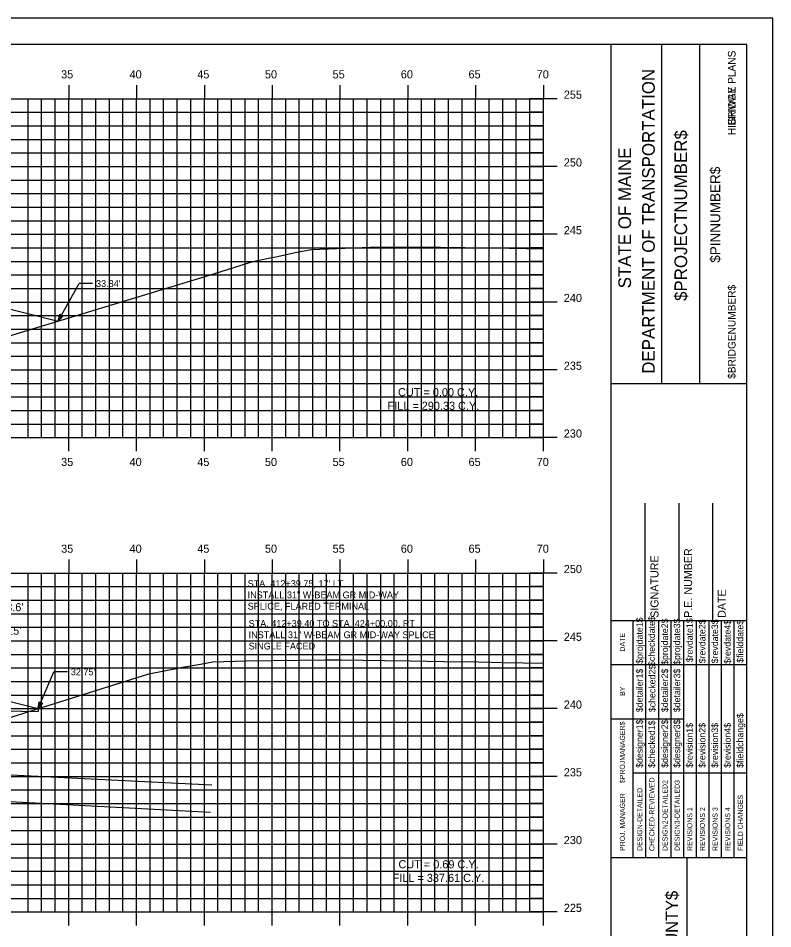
# Model space of a CAD drawing. Extents: x 1160718 to 1173142, y 616002 to 617630.
# Drawn here: x 1167997.9 to 1168053.5, y 616656.7 to 616723.9 of the extents above; entities that cross this region are included whole.
import ezdxf

# ---------------------------------------------------------------- set-up
doc = ezdxf.new("R2010")
doc.units = 0
for name, color, linetype in [('ANNOTATION', 7, 'Continuous'), ('BORDER', 7, 'Continuous'), ('BRIDGE_TITLE', 7, 'Continuous'), ('D_Drainage_Text', 7, 'Continuous'), ('D_Roadway_Centerline_Text', 7, 'Continuous'), ('D_Roadway_SlopeLines', 7, 'Continuous'), ('D_Roadway_SubGrade', 7, 'Continuous'), ('H_V ANNOTATION', 7, 'Continuous'), ('HIGHWAY_TITLE', 7, 'Continuous'), ('MAJOR', 7, 'Continuous'), ('MINOR', 7, 'Continuous'), ('PLOT BOUNDARY', 7, 'Continuous'), ('S_Roadway_Centerline', 7, 'Continuous'), ('SHADING', 7, 'Continuous')]:
    doc.layers.add(name, color=color, linetype=linetype)

msp = doc.modelspace()

# ---------------------------------------------------------------- linework, layer by layer
at = {"layer": 'ANNOTATION'}
for p, q in [((1168000.802, 616701.526), (1168002.35, 616704.292)), ((1168003.35, 616704.292), (1168002.35, 616704.292)), ((1167999.337, 616672.928), (1168000.491, 616675.639)), ((1168001.491, 616675.639), (1168000.491, 616675.639)), ((1167999.34, 616672.929), (1167999.34, 616672.722))]:
    msp.add_line(p, q, dxfattribs=at)
for points in [[(1168001.155, 616701.902), (1168000.802, 616701.526), (1168000.937, 616702.024)], [(1167999.648, 616673.34), (1167999.337, 616672.928), (1167999.418, 616673.437)]]:
    msp.add_lwpolyline(points, close=True, dxfattribs=at)
at = {"layer": 'BORDER'}
for p, q in [((1168051.585, 616721.928), (1167891.585, 616721.928)), ((1168041.585, 616616.931), (1168041.585, 616721.931)), ((1168045.314, 616696.925), (1168045.314, 616721.925)), ((1168048.109, 616696.925), (1168048.109, 616721.925)), ((1168051.585, 616616.931), (1168051.585, 616721.931)), ((1168041.586, 616696.923), (1168051.585, 616696.923)), ((1168044.085, 616679.431), (1168044.085, 616688.079)), ((1168046.585, 616679.431), (1168046.585, 616688.079)), ((1168049.085, 616679.431), (1168049.085, 616688.079)), ((1168041.585, 616679.431), (1168051.585, 616679.431)), ((1168041.585, 616661.931), (1168051.585, 616661.931)), ((1168047.176, 616626.931), (1168047.176, 616661.931))]:
    msp.add_line(p, q, dxfattribs=at)
for points in [[(1168043.2, 616676.181), (1168043.2, 616679.431)], [(1168044.133, 616661.934), (1168044.133, 616679.431)], [(1168045.064, 616679.431), (1168045.064, 616661.934)], [(1168045.996, 616661.934), (1168045.996, 616679.431)], [(1168046.928, 616661.934), (1168046.928, 616679.431)], [(1168047.859, 616661.934), (1168047.859, 616679.431)], [(1168048.791, 616661.934), (1168048.791, 616679.431)], [(1168049.723, 616661.934), (1168049.723, 616679.431)], [(1168050.654, 616661.934), (1168050.654, 616679.431)], [(1168043.201, 616661.934), (1168043.201, 616678.725)], [(1168041.585, 616676.181), (1168051.585, 616676.181)], [(1168041.585, 616672.181), (1168043.201, 616672.181)], [(1168043.2, 616672.181), (1168046.927, 616672.181)], [(1168043.2, 616668.181), (1168051.585, 616668.181)]]:
    msp.add_lwpolyline(points, dxfattribs=at)
at = {"layer": 'D_Drainage_Text'}
for p, q in [((1167981.309, 616668.826), (1168012.144, 616667.295)), ((1167981.309, 616666.918), (1168012.044, 616665.298))]:
    msp.add_line(p, q, dxfattribs=at)
at = {"layer": 'D_Roadway_SlopeLines'}
msp.add_lwpolyline([(1167993.195, 616674.466), (1167999.34, 616672.929)], dxfattribs=at)
at = {"layer": 'D_Roadway_SubGrade'}
msp.add_line((1167986.585, 616705.081), (1168000.802, 616701.526), dxfattribs=at)
at = {"layer": 'MAJOR'}
for p, q in [((1168001.585, 616718.93), (1168001.585, 616717.928)), ((1168006.585, 616718.93), (1168006.585, 616717.928)), ((1168011.585, 616718.93), (1168011.585, 616717.928)), ((1168016.585, 616718.93), (1168016.585, 616717.928)), ((1168021.585, 616718.93), (1168021.585, 616717.928)), ((1168026.585, 616718.93), (1168026.585, 616717.928)), ((1168031.585, 616718.93), (1168031.585, 616717.928)), ((1168036.585, 616718.93), (1168036.585, 616717.928)), ((1167896.585, 616717.928), (1168036.585, 616717.928)), ((1167896.585, 616717.928), (1168036.585, 616717.928)), ((1168001.585, 616692.928), (1168001.585, 616717.928)), ((1168006.585, 616692.928), (1168006.585, 616717.928)), ((1168011.585, 616692.928), (1168011.585, 616717.928)), ((1168016.585, 616692.928), (1168016.585, 616717.928)), ((1168021.585, 616692.928), (1168021.585, 616717.928)), ((1168026.585, 616692.928), (1168026.585, 616717.928)), ((1168031.585, 616692.928), (1168031.585, 616717.928)), ((1168037.587, 616717.928), (1168035.583, 616717.928)), ((1168036.585, 616692.928), (1168036.585, 616717.928)), ((1168036.585, 616692.928), (1168036.585, 616717.928)), ((1167896.585, 616712.928), (1168036.585, 616712.928)), ((1168037.587, 616712.928), (1168035.583, 616712.928)), ((1167896.585, 616707.928), (1168036.585, 616707.928)), ((1168037.587, 616707.928), (1168035.583, 616707.928)), ((1167896.585, 616702.928), (1168036.585, 616702.928)), ((1168037.587, 616702.928), (1168035.583, 616702.928)), ((1167896.585, 616697.928), (1168036.585, 616697.928)), ((1168037.587, 616697.928), (1168035.583, 616697.928)), ((1167896.585, 616692.928), (1168036.585, 616692.928)), ((1167896.585, 616692.928), (1168036.585, 616692.928)), ((1168001.585, 616691.926), (1168001.585, 616692.928)), ((1168006.585, 616691.926), (1168006.585, 616692.928)), ((1168011.585, 616691.926), (1168011.585, 616692.928)), ((1168016.585, 616691.926), (1168016.585, 616692.928)), ((1168021.585, 616691.926), (1168021.585, 616692.928)), ((1168026.585, 616691.926), (1168026.585, 616692.928)), ((1168031.585, 616691.926), (1168031.585, 616692.928)), ((1168037.587, 616692.928), (1168035.583, 616692.928)), ((1168036.585, 616691.926), (1168036.585, 616692.928)), ((1168001.585, 616683.93), (1168001.585, 616682.928)), ((1168006.585, 616683.93), (1168006.585, 616682.928)), ((1168011.585, 616683.93), (1168011.585, 616682.928)), ((1168016.585, 616683.93), (1168016.585, 616682.928)), ((1168021.585, 616683.93), (1168021.585, 616682.928)), ((1168026.585, 616683.93), (1168026.585, 616682.928)), ((1168031.585, 616683.93), (1168031.585, 616682.928)), ((1168036.585, 616683.93), (1168036.585, 616682.928)), ((1167896.585, 616682.928), (1168036.585, 616682.928)), ((1167896.585, 616682.928), (1168036.585, 616682.928)), ((1168001.585, 616657.928), (1168001.585, 616682.928)), ((1168006.585, 616657.928), (1168006.585, 616682.928)), ((1168011.585, 616657.928), (1168011.585, 616682.928)), ((1168016.585, 616657.928), (1168016.585, 616682.928)), ((1168021.585, 616657.928), (1168021.585, 616682.928)), ((1168026.585, 616657.928), (1168026.585, 616682.928)), ((1168031.585, 616657.928), (1168031.585, 616682.928)), ((1168037.587, 616682.928), (1168035.583, 616682.928)), ((1168036.585, 616657.928), (1168036.585, 616682.928)), ((1168036.585, 616657.928), (1168036.585, 616682.928)), ((1167896.585, 616677.928), (1168036.585, 616677.928)), ((1168037.587, 616677.928), (1168035.583, 616677.928)), ((1167896.585, 616672.928), (1168036.585, 616672.928)), ((1168037.587, 616672.928), (1168035.583, 616672.928)), ((1167896.585, 616667.928), (1168036.585, 616667.928)), ((1168037.587, 616667.928), (1168035.583, 616667.928)), ((1167896.585, 616662.928), (1168036.585, 616662.928)), ((1168037.587, 616662.928), (1168035.583, 616662.928)), ((1167896.585, 616657.928), (1168036.585, 616657.928)), ((1167896.585, 616657.928), (1168036.585, 616657.928)), ((1168001.585, 616656.926), (1168001.585, 616657.928)), ((1168006.585, 616656.926), (1168006.585, 616657.928)), ((1168011.585, 616656.926), (1168011.585, 616657.928)), ((1168016.585, 616656.926), (1168016.585, 616657.928)), ((1168021.585, 616656.926), (1168021.585, 616657.928)), ((1168026.585, 616656.926), (1168026.585, 616657.928)), ((1168031.585, 616656.926), (1168031.585, 616657.928)), ((1168037.587, 616657.928), (1168035.583, 616657.928)), ((1168036.585, 616656.926), (1168036.585, 616657.928))]:
    msp.add_line(p, q, dxfattribs=at)
at = {"layer": 'MINOR'}
for p, q in [((1167998.585, 616692.928), (1167998.585, 616717.928)), ((1167999.585, 616692.928), (1167999.585, 616717.928)), ((1168000.585, 616692.928), (1168000.585, 616717.928)), ((1168002.585, 616692.928), (1168002.585, 616717.928)), ((1168003.585, 616692.928), (1168003.585, 616717.928)), ((1168004.585, 616692.928), (1168004.585, 616717.928)), ((1168005.585, 616692.928), (1168005.585, 616717.928)), ((1168007.585, 616692.928), (1168007.585, 616717.928)), ((1168008.585, 616692.928), (1168008.585, 616717.928)), ((1168009.585, 616692.928), (1168009.585, 616717.928)), ((1168010.585, 616692.928), (1168010.585, 616717.928)), ((1168012.585, 616692.928), (1168012.585, 616717.928)), ((1168013.585, 616692.928), (1168013.585, 616717.928)), ((1168014.585, 616692.928), (1168014.585, 616717.928)), ((1168015.585, 616692.928), (1168015.585, 616717.928)), ((1168017.585, 616692.928), (1168017.585, 616717.928)), ((1168018.585, 616692.928), (1168018.585, 616717.928)), ((1168019.585, 616692.928), (1168019.585, 616717.928)), ((1168020.585, 616692.928), (1168020.585, 616717.928)), ((1168022.585, 616692.928), (1168022.585, 616717.928)), ((1168023.585, 616692.928), (1168023.585, 616717.928)), ((1168024.585, 616692.928), (1168024.585, 616717.928)), ((1168025.585, 616692.928), (1168025.585, 616717.928)), ((1168027.585, 616692.928), (1168027.585, 616717.928)), ((1168028.585, 616692.928), (1168028.585, 616717.928)), ((1168029.585, 616692.928), (1168029.585, 616717.928)), ((1168030.585, 616692.928), (1168030.585, 616717.928)), ((1168032.585, 616692.928), (1168032.585, 616717.928)), ((1168033.585, 616692.928), (1168033.585, 616717.928)), ((1168034.585, 616692.928), (1168034.585, 616717.928)), ((1168035.585, 616692.928), (1168035.585, 616717.928)), ((1167896.585, 616716.928), (1168036.585, 616716.928)), ((1168036.585, 616716.928), (1168035.583, 616716.928)), ((1167896.585, 616715.928), (1168036.585, 616715.928)), ((1168036.585, 616715.928), (1168035.583, 616715.928)), ((1167896.585, 616714.928), (1168036.585, 616714.928)), ((1168036.585, 616714.928), (1168035.583, 616714.928)), ((1167896.585, 616713.928), (1168036.585, 616713.928)), ((1168036.585, 616713.928), (1168035.583, 616713.928)), ((1167896.585, 616711.928), (1168036.585, 616711.928)), ((1168036.585, 616711.928), (1168035.583, 616711.928)), ((1167896.585, 616710.928), (1168036.585, 616710.928)), ((1168036.585, 616710.928), (1168035.583, 616710.928)), ((1167896.585, 616709.928), (1168036.585, 616709.928)), ((1168036.585, 616709.928), (1168035.583, 616709.928)), ((1167896.585, 616708.928), (1168036.585, 616708.928)), ((1168036.585, 616708.928), (1168035.583, 616708.928)), ((1167896.585, 616706.928), (1168036.585, 616706.928)), ((1168036.585, 616706.928), (1168035.583, 616706.928)), ((1167896.585, 616705.928), (1168036.585, 616705.928)), ((1168036.585, 616705.928), (1168035.583, 616705.928)), ((1167896.585, 616704.928), (1168036.585, 616704.928)), ((1168036.585, 616704.928), (1168035.583, 616704.928)), ((1167896.585, 616703.928), (1168036.585, 616703.928)), ((1168036.585, 616703.928), (1168035.583, 616703.928)), ((1167896.585, 616701.928), (1168036.585, 616701.928)), ((1168036.585, 616701.928), (1168035.583, 616701.928)), ((1167896.585, 616700.928), (1168036.585, 616700.928)), ((1168036.585, 616700.928), (1168035.583, 616700.928)), ((1167896.585, 616699.928), (1168036.585, 616699.928)), ((1168036.585, 616699.928), (1168035.583, 616699.928)), ((1167896.585, 616698.928), (1168036.585, 616698.928)), ((1168036.585, 616698.928), (1168035.583, 616698.928)), ((1167896.585, 616696.928), (1168036.585, 616696.928)), ((1168036.585, 616696.928), (1168035.583, 616696.928)), ((1167896.585, 616695.928), (1168036.585, 616695.928)), ((1168036.585, 616695.928), (1168035.583, 616695.928)), ((1167896.585, 616694.928), (1168036.585, 616694.928)), ((1168036.585, 616694.928), (1168035.583, 616694.928)), ((1167896.585, 616693.928), (1168036.585, 616693.928)), ((1168036.585, 616693.928), (1168035.583, 616693.928)), ((1167998.585, 616657.928), (1167998.585, 616682.928)), ((1167999.585, 616657.928), (1167999.585, 616682.928)), ((1168000.585, 616657.928), (1168000.585, 616682.928)), ((1168002.585, 616657.928), (1168002.585, 616682.928)), ((1168003.585, 616657.928), (1168003.585, 616682.928)), ((1168004.585, 616657.928), (1168004.585, 616682.928)), ((1168005.585, 616657.928), (1168005.585, 616682.928)), ((1168007.585, 616657.928), (1168007.585, 616682.928)), ((1168008.585, 616657.928), (1168008.585, 616682.928)), ((1168009.585, 616657.928), (1168009.585, 616682.928)), ((1168010.585, 616657.928), (1168010.585, 616682.928)), ((1168012.585, 616657.928), (1168012.585, 616682.928)), ((1168013.585, 616657.928), (1168013.585, 616682.928)), ((1168014.585, 616657.928), (1168014.585, 616682.928)), ((1168015.585, 616657.928), (1168015.585, 616682.928)), ((1168017.585, 616657.928), (1168017.585, 616682.928)), ((1168018.585, 616657.928), (1168018.585, 616682.928)), ((1168019.585, 616657.928), (1168019.585, 616682.928)), ((1168020.585, 616657.928), (1168020.585, 616682.928)), ((1168022.585, 616657.928), (1168022.585, 616682.928)), ((1168023.585, 616657.928), (1168023.585, 616682.928)), ((1168024.585, 616657.928), (1168024.585, 616682.928)), ((1168025.585, 616657.928), (1168025.585, 616682.928)), ((1168027.585, 616657.928), (1168027.585, 616682.928)), ((1168028.585, 616657.928), (1168028.585, 616682.928)), ((1168029.585, 616657.928), (1168029.585, 616682.928)), ((1168030.585, 616657.928), (1168030.585, 616682.928)), ((1168032.585, 616657.928), (1168032.585, 616682.928)), ((1168033.585, 616657.928), (1168033.585, 616682.928)), ((1168034.585, 616657.928), (1168034.585, 616682.928)), ((1168035.585, 616657.928), (1168035.585, 616682.928)), ((1167896.585, 616681.928), (1168036.585, 616681.928)), ((1168036.585, 616681.928), (1168035.583, 616681.928)), ((1167896.585, 616680.928), (1168036.585, 616680.928)), ((1168036.585, 616680.928), (1168035.583, 616680.928)), ((1167896.585, 616679.928), (1168036.585, 616679.928)), ((1168036.585, 616679.928), (1168035.583, 616679.928)), ((1167896.585, 616678.928), (1168036.585, 616678.928)), ((1168036.585, 616678.928), (1168035.583, 616678.928)), ((1167896.585, 616676.928), (1168036.585, 616676.928)), ((1168036.585, 616676.928), (1168035.583, 616676.928)), ((1167896.585, 616675.928), (1168036.585, 616675.928)), ((1168036.585, 616675.928), (1168035.583, 616675.928)), ((1167896.585, 616674.928), (1168036.585, 616674.928)), ((1168036.585, 616674.928), (1168035.583, 616674.928)), ((1167896.585, 616673.928), (1168036.585, 616673.928)), ((1168036.585, 616673.928), (1168035.583, 616673.928)), ((1167896.585, 616671.928), (1168036.585, 616671.928)), ((1168036.585, 616671.928), (1168035.583, 616671.928)), ((1167896.585, 616670.928), (1168036.585, 616670.928)), ((1168036.585, 616670.928), (1168035.583, 616670.928)), ((1167896.585, 616669.928), (1168036.585, 616669.928)), ((1168036.585, 616669.928), (1168035.583, 616669.928)), ((1167896.585, 616668.928), (1168036.585, 616668.928)), ((1168036.585, 616668.928), (1168035.583, 616668.928)), ((1167896.585, 616666.928), (1168036.585, 616666.928)), ((1168036.585, 616666.928), (1168035.583, 616666.928)), ((1167896.585, 616665.928), (1168036.585, 616665.928)), ((1168036.585, 616665.928), (1168035.583, 616665.928)), ((1167896.585, 616664.928), (1168036.585, 616664.928)), ((1168036.585, 616664.928), (1168035.583, 616664.928)), ((1167896.585, 616663.928), (1168036.585, 616663.928)), ((1168036.585, 616663.928), (1168035.583, 616663.928)), ((1167896.585, 616661.928), (1168036.585, 616661.928)), ((1168036.585, 616661.928), (1168035.583, 616661.928)), ((1167896.585, 616660.928), (1168036.585, 616660.928)), ((1168036.585, 616660.928), (1168035.583, 616660.928)), ((1167896.585, 616659.928), (1168036.585, 616659.928)), ((1168036.585, 616659.928), (1168035.583, 616659.928)), ((1167896.585, 616658.928), (1168036.585, 616658.928)), ((1168036.585, 616658.928), (1168035.583, 616658.928))]:
    msp.add_line(p, q, dxfattribs=at)
at = {"layer": 'PLOT BOUNDARY'}
msp.add_lwpolyline([(1167883.492, 616613.869), (1168053.492, 616613.869), (1168053.492, 616723.869), (1167883.492, 616723.869)], close=True, dxfattribs=at)
at = {"layer": 'S_Roadway_Centerline'}
for points in [[(1167993.322, 616699.252), (1168011.959, 616704.918), (1168015.169, 616705.93), (1168016.317, 616706.157), (1168016.708, 616706.239), (1168016.974, 616706.285), (1168018.279, 616706.584), (1168019.492, 616706.811), (1168023.841, 616706.976), (1168023.953, 616706.981), (1168028.236, 616706.972), (1168029.003, 616706.972), (1168032.661, 616706.916), (1168034.053, 616706.897), (1168036.585, 616706.857)], [(1167987.388, 616669.172), (1168007.495, 616675.493), (1168009.639, 616675.918), (1168010.124, 616676.009), (1168011.289, 616676.211), (1168012.202, 616676.368), (1168014.679, 616676.453), (1168020.484, 616676.531), (1168021.707, 616676.533), (1168024.86, 616676.485), (1168026.768, 616676.455), (1168029.236, 616676.416), (1168031.829, 616676.376), (1168033.611, 616676.339), (1168036.585, 616676.277)]]:
    msp.add_lwpolyline(points, dxfattribs=at)
at = {"layer": 'SHADING'}
msp.add_lwpolyline([(1167944.523, 616674.579), (1167950.585, 616674.337), (1167982.585, 616673.058), (1167999.34, 616672.722)], dxfattribs=at)

# ---------------------------------------------------------------- texts
at = {"layer": 'ANNOTATION'}
for s, p in [("33.84'", (1168003.6, 616704.042)), ("STA. 412+39.75, 17' LT", (1168014.778, 616681.904)), ('INSTALL 31" W-BEAM GR MID-WAY', (1168014.778, 616681.069)), ('SPLICE, FLARED TERMINAL', (1168014.778, 616680.234)), ('STA. 412+39.40 TO STA. 424+00.00, RT', (1168014.848, 616678.96)), ('INSTALL 31" W-BEAM GR MID-WAY SPLICE', (1168014.848, 616678.125)), ('SINGLE FACED', (1168014.848, 616677.29)), ("32.75'", (1168001.741, 616675.389))]:
    msp.add_text(s, height=0.5, dxfattribs=at).set_placement(p)
for s, p in [('CUT = 0.00 C.Y.', (1168025.865, 616695.978)), ('FILL = 290.33 C.Y.', (1168025.093, 616694.977)), ('CUT = 0.69 C.Y.', (1168025.897, 616661.145)), ('FILL = 337.61 C.Y.', (1168025.467, 616660.144))]:
    msp.add_text(s, height=0.6, rotation=359.92408, dxfattribs=at).set_placement(p)
at = {"layer": 'BORDER'}
for s, height, p in [('DEPARTMENT OF TRANSPORTATION', 0.93176, (1168044.792, 616697.634)), ('$PROJECTNUMBER$', 0.93176, (1168047.177, 616703.008)), ('STATE OF MAINE', 0.93176, (1168043.041, 616703.94)), ('$PINNUMBER$', 0.74527, (1168049.622, 616705.825)), ('SIGNATURE', 0.5906, (1168045.066, 616679.624)), ('P.E. NUMBER', 0.59055, (1168047.546, 616679.624)), ('DATE', 0.5906, (1168050.026, 616679.624)), ('$projdate1$', 0.48455, (1168043.908, 616676.232)), ('$checkdate$', 0.48455, (1168044.803, 616676.074)), ('$projdate2$', 0.48455, (1168045.772, 616676.153)), ('$projdate3$', 0.48455, (1168046.666, 616676.153)), ('$revdate1$', 0.4845, (1168047.598, 616676.35)), ('$revdate2$', 0.4845, (1168048.529, 616676.271)), ('$revdate3$', 0.4845, (1168049.461, 616676.271)), ('$revdate4$', 0.4845, (1168050.393, 616676.232)), ('$fielddate$', 0.48455, (1168051.324, 616676.31)), ('DATE', 0.3714, (1168042.59, 616677.137)), ('$checked2$', 0.4845, (1168044.84, 616672.667)), ('$detailer1$', 0.48455, (1168043.908, 616672.667)), ('$detailer2$', 0.48455, (1168045.772, 616672.667)), ('$detailer3$', 0.48455, (1168046.666, 616672.667)), ('BY', 0.3714, (1168042.59, 616673.866)), ('$designer1$', 0.48455, (1168043.908, 616668.555)), ('$checked1$', 0.4845, (1168044.803, 616668.555)), ('$designer2$', 0.48455, (1168045.772, 616668.555)), ('$designer3$', 0.48455, (1168046.666, 616668.555)), ('$fieldchange$', 0.48455, (1168051.324, 616668.555)), ('$PROJMANAGER$', 0.37275, (1168042.59, 616667.426)), ('$revision1$', 0.48455, (1168047.598, 616668.555)), ('$revision2$', 0.48455, (1168048.529, 616668.555)), ('$revision3$', 0.48455, (1168049.461, 616668.555)), ('$revision4$', 0.48455, (1168050.393, 616668.555)), ('CHECKED-REVIEWED', 0.37275, (1168044.766, 616662.419)), ('DESIGN2-DETAILED2', 0.37275, (1168045.735, 616662.419)), ('DESIGN3-DETAILED3', 0.37275, (1168046.63, 616662.419)), ('DESIGN-DETAILED', 0.37275, (1168043.872, 616662.419)), ('PROJ. MANAGER', 0.37275, (1168042.59, 616662.419)), ('FIELD CHANGES', 0.37275, (1168051.288, 616662.419)), ('REVISIONS 1', 0.37275, (1168047.561, 616662.419)), ('REVISIONS 2', 0.37275, (1168048.493, 616662.419)), ('REVISIONS 3', 0.37275, (1168049.425, 616662.419)), ('REVISIONS 4', 0.37275, (1168050.356, 616662.419))]:
    msp.add_text(s, height=height, rotation=90, dxfattribs=at).set_placement(p)
at = {"layer": 'BRIDGE_TITLE'}
for s, height, p in [('BRIDGE PLANS', 0.55901, (1168050.744, 616715.953)), ('$BRIDGENUMBER$', 0.55901, (1168050.744, 616697.259)), ('$COUNTY$', 0.9072, (1168046.505, 616653.011))]:
    msp.add_text(s, height=height, rotation=90, dxfattribs=at).set_placement(p)
at = {"layer": 'D_Roadway_Centerline_Text'}
for s, p in [("Sta. 411+86.6, Rt 13.6'", (1167990.044, 616680.113)), ("Rim Elevation- 242.15'", (1167990.044, 616678.379))]:
    msp.add_text(s, height=0.6, dxfattribs=at).set_placement(p)
at = {"layer": 'H_V ANNOTATION'}
for s, p in [('35', (1168001.026, 616719.428)), ('40', (1168006.071, 616719.428)), ('45', (1168011.063, 616719.428)), ('50', (1168016.05, 616719.428)), ('55', (1168021.042, 616719.428)), ('60', (1168026.071, 616719.428)), ('65', (1168031.063, 616719.428)), ('70', (1168036.087, 616719.428)), ('255', (1168038.085, 616717.928)), ('250', (1168038.085, 616712.928)), ('245', (1168038.085, 616707.928)), ('240', (1168038.085, 616702.928)), ('235', (1168038.085, 616697.928)), ('230', (1168038.085, 616692.928)), ('35', (1168001.026, 616690.828)), ('40', (1168006.071, 616690.828)), ('45', (1168011.063, 616690.828)), ('50', (1168016.05, 616690.828)), ('55', (1168021.042, 616690.828)), ('60', (1168026.071, 616690.828)), ('65', (1168031.063, 616690.828)), ('70', (1168036.087, 616690.828)), ('35', (1168001.026, 616684.428)), ('40', (1168006.071, 616684.428)), ('45', (1168011.063, 616684.428)), ('50', (1168016.05, 616684.428)), ('55', (1168021.042, 616684.428)), ('60', (1168026.071, 616684.428)), ('65', (1168031.063, 616684.428)), ('70', (1168036.087, 616684.428)), ('250', (1168038.085, 616682.928)), ('245', (1168038.085, 616677.928)), ('240', (1168038.085, 616672.928)), ('235', (1168038.085, 616667.928)), ('230', (1168038.085, 616662.928)), ('225', (1168038.085, 616657.928))]:
    msp.add_text(s, height=0.6, dxfattribs=at).set_placement(p)
at = {"layer": 'HIGHWAY_TITLE'}
msp.add_text('HIGHWAY PLANS', height=0.55901, rotation=90, dxfattribs=at).set_placement((1168050.744, 616715.244))

doc.saveas('drawing.dxf')
